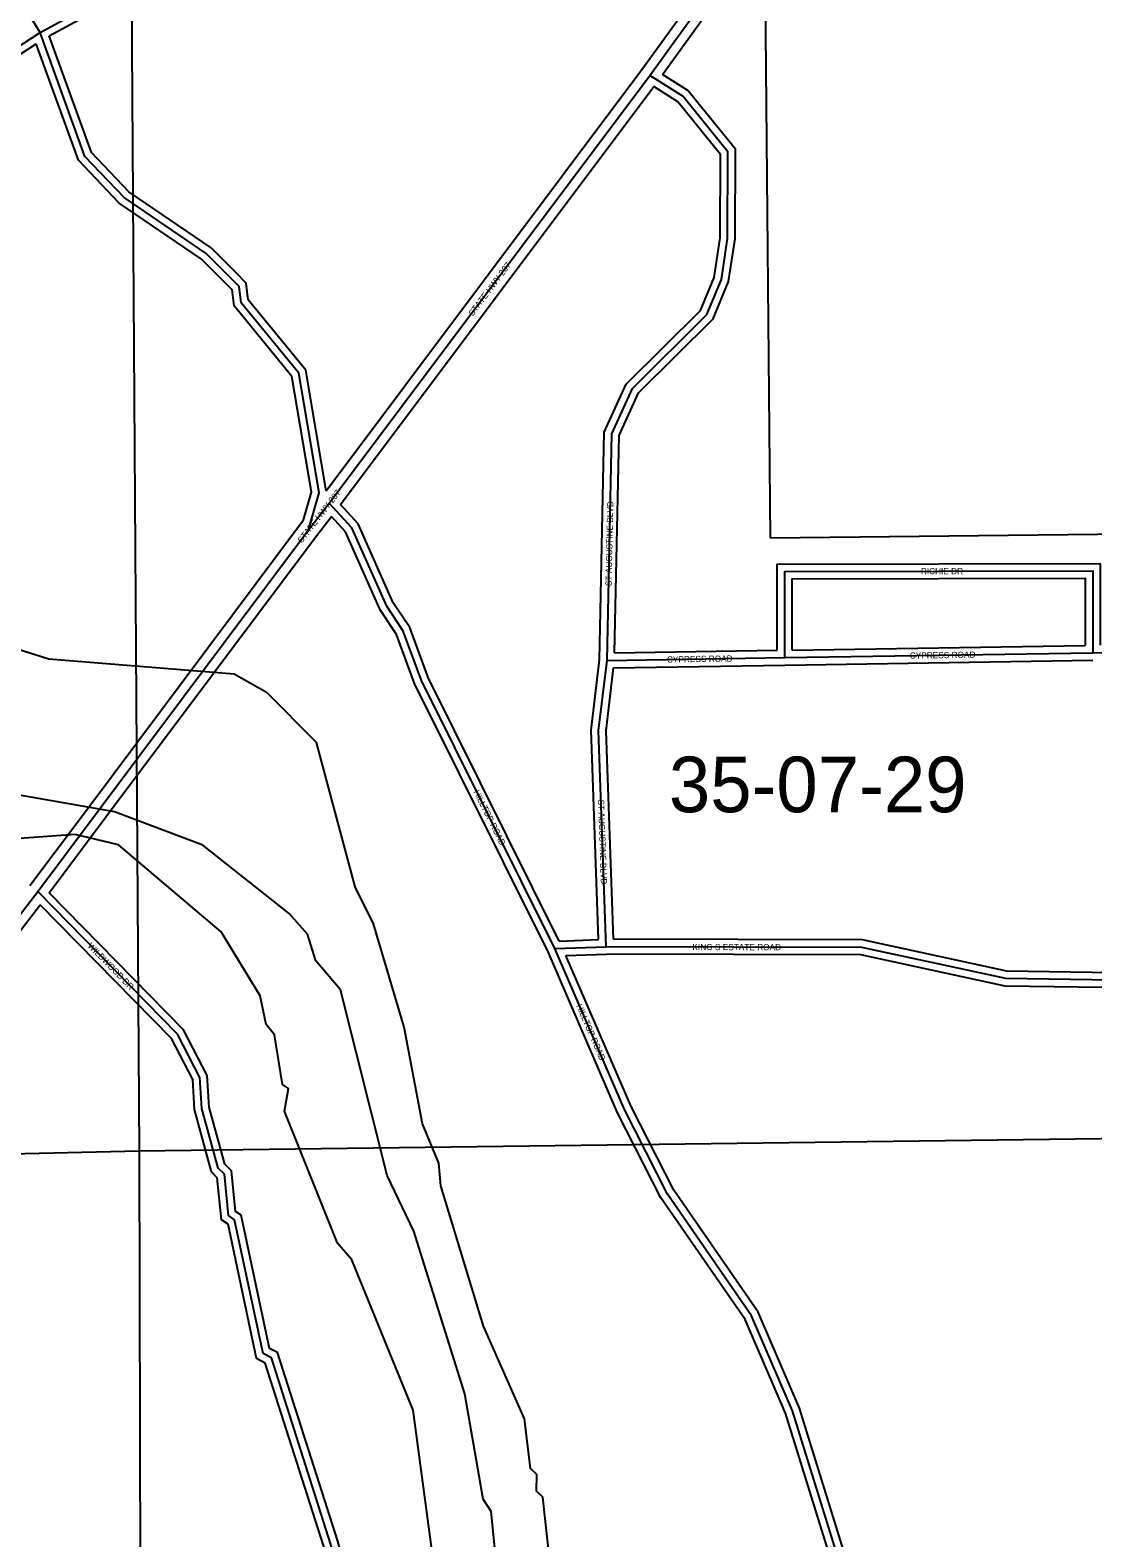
# Model space of a CAD drawing. Extents: x 418523 to 616617, y 1878279 to 2196743.
# Drawn here: x 541493 to 545792, y 2001654 to 2007755 of the extents above; entities that cross this region are included whole.
import ezdxf

# ---------------------------------------------------------------- set-up
doc = ezdxf.new("R2010")
doc.units = 0
for name, color, linetype in [('Level 1', 7, 'Continuous'), ('Level 2', 7, 'Continuous'), ('Level 22', 7, 'Continuous'), ('Level 23', 7, 'Continuous'), ('Level 31', 7, 'Continuous'), ('Level 32', 7, 'Continuous'), ('Level 34', 7, 'Continuous'), ('Level 5', 7, 'Continuous'), ('Level 7', 7, 'Continuous')]:
    doc.layers.add(name, color=color, linetype=linetype)

msp = doc.modelspace()

# ---------------------------------------------------------------- linework, layer by layer
at = {"layer": 'Level 1'}
for p, q in [((544487.422, 2005699.074), (544436.551, 2011236.461)), ((541893.794, 2009226.151), (541933.364, 2003215.195)), ((549812.209, 2005756.52), (544487.422, 2005699.074)), ((541933.374, 2003219.191), (547328.228, 2003288.463)), ((537343.358, 2003119.196), (541933.374, 2003219.191)), ((541933.364, 2003215.195), (541945.024, 1997973.647))]:
    msp.add_line(p, q, dxfattribs=at)
at = {"layer": 'Level 22'}
for p, q in [((543999.519, 2007571.63), (544802.733, 2008686.346)), ((542702.646, 2005840.962), (543999.519, 2007571.63)), ((542618.933, 2005732.851), (542702.646, 2005840.962)), ((541768.28, 2004596.147), (542618.933, 2005732.851)), ((541523.134, 2004268.528), (541768.28, 2004596.147)), ((540734.909, 2003243.662), (541523.134, 2004268.528))]:
    msp.add_line(p, q, dxfattribs=at)
at = {"layer": 'Level 23'}
for p, q in [((543967.286, 2007595.318), (544733.616, 2008658.846)), ((544051.033, 2007574.696), (544833.581, 2008660.731)), ((542690.274, 2005891.157), (543967.285, 2007595.317)), ((542748.419, 2005835.34), (544015.454, 2007526.188)), ((541736.254, 2004620.115), (542599.124, 2005773.141)), ((542650.959, 2005708.883), (542711.388, 2005786.916)), ((541800.306, 2004572.18), (542650.959, 2005708.883)), ((541491.427, 2004292.915), (541736.253, 2004620.112)), ((541569.654, 2004263.931), (541800.308, 2004572.182)), ((540766.616, 2003219.276), (541532.944, 2004215.668))]:
    msp.add_line(p, q, dxfattribs=at)
at = {"layer": 'Level 31'}
for p, q in [((544545.54, 2005215.62), (545791.549, 2005235.481)), ((545791.549, 2005235.481), (546502.375, 2005247.165)), ((543826.469, 2005204.363), (544545.54, 2005215.62)), ((543614.916, 2004038.025), (543823.239, 2004045.749)), ((543896.68, 2003386.935), (543614.916, 2004038.025))]:
    msp.add_line(p, q, dxfattribs=at)
for points in [[(541532.416, 2007745.102), (541216.999, 2008254.127), (541043.029, 2008679.795), (541018.562, 2008863.521), (541052.502, 2009071.792), (541010.998, 2009180.295), (541019.894, 2009388.645), (541062.026, 2009480.155), (541062.311, 2009671.803), (540821.468, 2009997.676), (540480.512, 2010340.231), (540406.097, 2010465.566)], [(541532.416, 2007745.102), (541849.655, 2007919.031), (542180.974, 2008034.007)], [(540254.867, 2006947.978), (540488.561, 2007064.338), (541532.416, 2007745.102)], [(542301.585, 2006754.27), (542205.194, 2006851.303), (541872.392, 2007077.084), (541714.404, 2007244.135), (541532.416, 2007745.102)], [(543826.469, 2005204.363), (543845.447, 2006121.458), (543929.385, 2006304.486), (544230.205, 2006603.949), (544288.97, 2006745.597), (544314.523, 2006912.076), (544315.591, 2007262.278), (544132.727, 2007487.944), (543999.519, 2007571.63)], [(542618.933, 2005732.851), (542661.245, 2005882.911), (542579.046, 2006366.472), (542346.282, 2006650.851), (542338.245, 2006717.426), (542301.585, 2006754.27)], [(543614.916, 2004038.025), (543075.796, 2005123.032), (543001.593, 2005323.275), (542935.008, 2005423.487), (542794.275, 2005740.671), (542702.646, 2005840.962)], [(544545.54, 2005215.62), (544545.334, 2005564.371), (545791.594, 2005566.776), (545791.549, 2005235.481)], [(543823.239, 2004045.749), (543792.314, 2004921.176), (543826.469, 2005204.363)], [(542939.042, 2000771.89), (542898.405, 2001063.671), (542832.148, 2001272.253), (542782.284, 2001347.686), (542708.015, 2001631.207), (542468.42, 2002382.181), (542435.181, 2002399.013), (542319.867, 2002940.863), (542294.872, 2002957.669), (542278.586, 2003124.639), (542253.617, 2003149.81), (542187.47, 2003391.486), (542179.615, 2003516.611), (542088.533, 2003691.815), (541523.134, 2004268.528)], [(545961.299, 2003908.7), (545440.097, 2003916.454), (544857.115, 2004042.956), (543823.239, 2004045.749)], [(545309.281, 2000703.91), (545281.515, 2000749.088), (544833.069, 2001342.123), (544576.853, 2002168.048), (544411.247, 2002551.851), (544070.646, 2003044.561), (543896.68, 2003386.935)]]:
    msp.add_lwpolyline(points, dxfattribs=at)
at = {"layer": 'Level 32'}
for p, q in [((543857.109, 2005234.846), (544515.523, 2005245.153)), ((544575.524, 2005246.101), (545761.553, 2005265.006)), ((543853.121, 2005174.776), (544546.011, 2005185.622)), ((544546.019, 2005185.622), (545792.028, 2005205.484)), ((543633.164, 2004068.722), (543792.2, 2004074.619)), ((543869.515, 2003374.169), (543587.698, 2004025.382)), ((543659.877, 2004009.67), (543823.755, 2004015.746)), ((543923.846, 2003399.699), (543659.877, 2004009.67))]:
    msp.add_line(p, q, dxfattribs=at)
for points in [[(541569.399, 2007731.163), (541861.87, 2007891.515), (542190.809, 2008005.664)], [(542322.869, 2006775.413), (542224.436, 2006874.503), (541891.941, 2007100.075), (541740.477, 2007260.227), (541569.399, 2007731.163)], [(540271.004, 2006922.498), (540503.491, 2007038.259), (541517.131, 2007699.315)], [(542280.301, 2006733.126), (542185.953, 2006828.105), (541852.843, 2007054.093), (541688.331, 2007228.043), (541517.131, 2007699.315)], [(543857.109, 2005234.846), (543875.313, 2006114.611), (543954.394, 2006287.051), (544255.619, 2006586.916), (544318.073, 2006737.456), (544344.517, 2006909.741), (544345.624, 2007272.867), (544152.901, 2007510.699), (544051.034, 2007574.696)], [(543796.507, 2005206.475), (543815.581, 2006128.305), (543904.376, 2006321.922), (544204.792, 2006620.982), (544259.868, 2006753.739), (544284.529, 2006914.411), (544285.558, 2007251.69), (544112.553, 2007465.189), (544015.454, 2007526.188)], [(542690.274, 2005891.157), (542607.292, 2006379.329), (542375.021, 2006663.105), (542366.793, 2006731.27), (542322.852, 2006775.431)], [(542599.124, 2005773.141), (542630.536, 2005884.548), (542550.801, 2006353.616), (542317.542, 2006638.598), (542309.698, 2006703.583), (542280.319, 2006733.109)], [(543633.164, 2004068.721), (543103.373, 2005134.952), (543028.512, 2005336.971), (542961.401, 2005437.976), (542819.717, 2005757.302), (542748.419, 2005835.34)], [(543587.698, 2004025.383), (543048.219, 2005111.111), (542974.674, 2005309.578), (542908.615, 2005408.999), (542768.833, 2005724.041), (542711.388, 2005786.916)], [(544515.524, 2005245.153), (544515.314, 2005594.314), (545821.6, 2005596.835), (545821.554, 2005265.978)], [(544575.524, 2005246.101), (544575.352, 2005534.428), (545761.589, 2005536.717), (545761.554, 2005265.006)], [(543792.2, 2004074.619), (543762.249, 2004922.451), (543796.507, 2005206.475)], [(543852.203, 2004075.671), (543822.378, 2004919.901), (543853.12, 2005174.776)], [(542968.01, 2000781.381), (542927.769, 2001070.329), (542859.476, 2001285.315), (542810.047, 2001360.088), (542736.836, 2001639.573), (542493.183, 2002403.27), (542461.537, 2002419.295), (542346.684, 2002958.984), (542323.358, 2002974.668), (542307.409, 2003138.184), (542280.47, 2003165.338), (542217.219, 2003396.437), (542209.16, 2003524.821), (542113.088, 2003709.621), (541569.655, 2004263.931)], [(542909.389, 2000767.323), (542869.043, 2001057.013), (542804.819, 2001259.192), (542754.519, 2001335.282), (542679.194, 2001622.841), (542443.658, 2002361.093), (542408.825, 2002378.731), (542293.051, 2002922.742), (542266.387, 2002940.67), (542249.764, 2003111.095), (542226.763, 2003134.281), (542157.721, 2003386.535), (542150.07, 2003508.401), (542063.977, 2003674.007), (541532.944, 2004215.668)], [(545961.745, 2003938.697), (545443.535, 2003946.407), (544860.372, 2004072.949), (543852.202, 2004075.671)], [(545931.882, 2003879.132), (545436.659, 2003886.501), (544853.859, 2004012.964), (543823.755, 2004015.747)], [(545325.856, 2000734.238), (545306.317, 2000766.029), (544860.166, 2001356.029), (544605.032, 2002178.464), (544437.615, 2002566.466), (544096.475, 2003059.956), (543923.846, 2003399.699)], [(545256.136, 2000732.91), (544805.972, 2001328.217), (544548.673, 2002157.631), (544384.878, 2002537.236), (544044.816, 2003029.166), (543869.515, 2003374.169)]]:
    msp.add_lwpolyline(points, dxfattribs=at)
at = {"layer": 'Level 5'}
msp.add_lwpolyline([(543382.221, 2001518.428), (543357.997, 2001760.283), (543324.815, 2001810.404), (543251.156, 2002235.783), (543044.899, 2002895.046), (542937.243, 2003120.45), (542747.925, 2003871.345), (542648.28, 2003988.376), (542615.258, 2004096.889), (542540.524, 2004180.48), (542191.282, 2004456.722), (541833.241, 2004591.251), (541450, 2004659.177), (541300.404, 2004801.389), (541276.04, 2005001.523), (541176.366, 2005118.565), (540485.653, 2005495.956), (540170.576, 2006013.824), (540112.742, 2006180.747), (539630.862, 2006682.463), (539506.406, 2006866.286), (539390.608, 2007150.081), (539274.264, 2007267.182)], dxfattribs=at)
at = {"layer": 'Level 7'}
for points in [[(543623.291, 2001300.906), (543566.6, 2001817.957), (543541.689, 2001843.027), (543541.879, 2001909.719), (543516.967, 2001934.829), (543492.583, 2002134.964), (543327.093, 2002510.661), (543153.859, 2003078.081), (543145.817, 2003169.814), (543079.613, 2003328.406), (543005.864, 2003720.475), (542882.154, 2004137.683), (542807.619, 2004287.996), (542651.115, 2004872.037), (542451.697, 2005072.76), (542318.543, 2005148.21), (541568.474, 2005208.992), (541410.239, 2005259.531)], [(543140.207, 2001435.853), (543042.552, 2002169.779), (542794.415, 2002779.12), (542736.293, 2002846.011), (542521.239, 2003380.251), (542538.207, 2003471.883), (542513.266, 2003488.623), (542480.572, 2003688.827), (542447.36, 2003730.608), (542422.738, 2003847.411), (542265.169, 2004106.335), (541849.494, 2004457.798), (541674.559, 2004500.066), (541449.414, 2004484.113)]]:
    msp.add_lwpolyline(points, dxfattribs=at)

# ---------------------------------------------------------------- texts
at = {"layer": 'Level 2'}
msp.add_text('35-07-29', height=225, dxfattribs=at).set_placement((544076.784, 2004589.875))
at = {"layer": 'Level 34'}
for s, height, rotation, p in [('STATE HWY 207', 25, 53.1531111, (543283.647, 2006595.463)), ('STATE HWY 207', 25, 52.2475472, (542591.61, 2005677.152)), ('ST AUGUSTINE BLVD', 24.99916, 88.8135611, (543845.188, 2005504.904)), ('RICHIE DR', 25, 0.1098444, (545096.204, 2005552.935)), ('CYPRESS ROAD', 25, 0.8961472, (544069.049, 2005195.662)), ('CYPRESS ROAD', 25, 0.9125055, (545051.592, 2005211.186)), ('HILLTOP ROAD', 25, 296.4209945, (543285.81, 2004672.278)), ('ST AUGUSTINE BLVD', 25, 272.0221722, (543789.715, 2004640.719)), ('WILDWOOD DR', 25, 314.4314917, (541722.822, 2004046.991)), ('KING S ESTATE ROAD', 25, 359.8445056, (544171.954, 2004032.311)), ('HILLTOP ROAD', 25, 293.3998916, (543701.17, 2003807.241))]:
    msp.add_text(s, height=height, rotation=rotation, dxfattribs=at).set_placement(p)

doc.saveas('drawing.dxf')
